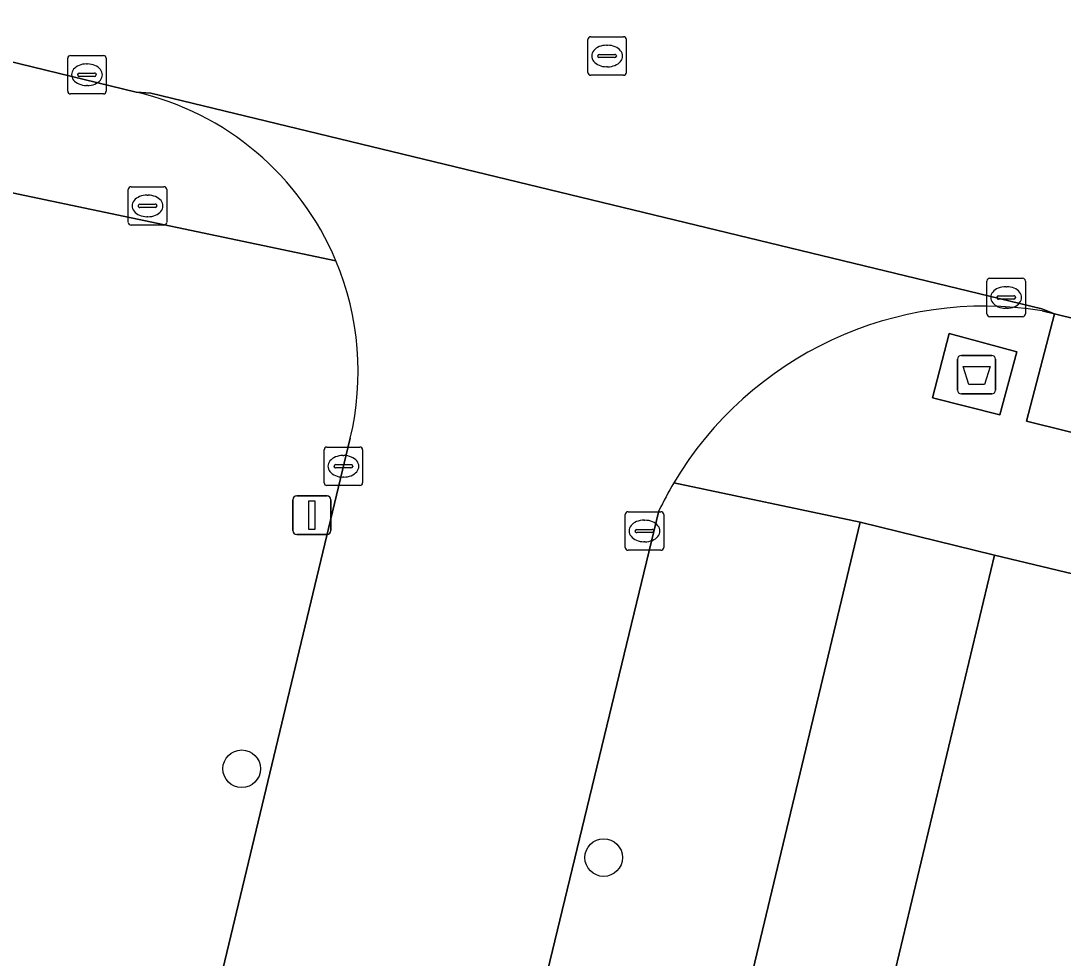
# Model space of a CAD drawing. Extents: x 162803 to 163818, y 381639 to 382475.
# Drawn here: x 163203.73 to 163230.83, y 382298.47 to 382322.82 of the extents above; entities that cross this region are included whole.
import ezdxf

# ---------------------------------------------------------------- set-up
doc = ezdxf.new("R2010")
doc.units = 0
for name, color, linetype in [('IMGEO_Afval_apart_plaats', 7, 'Continuous'), ('IMGEO_Boom', 7, 'Continuous'), ('IMGEO_Brandkraan', 7, 'Continuous'), ('IMGEO_Erf', 7, 'Continuous'), ('IMGEO_Groenvoorziening', 7, 'Continuous'), ('IMGEO_Kolk', 7, 'Continuous'), ('IMGEO_Lichtmast', 7, 'Continuous'), ('IMGEO_Pand', 7, 'Continuous'), ('IMGEO_Rijbaan_lokaal_gesloten', 7, 'Continuous'), ('IMGEO_Rijbaan_lokaal_open', 7, 'Continuous'), ('IMGEO_Rioolput', 7, 'Continuous'), ('IMGEO_Voetpad_gesloten', 7, 'Continuous'), ('IMGEO_Voetpad_open', 7, 'Continuous')]:
    doc.layers.add(name, color=color, linetype=linetype)

msp = doc.modelspace()

# ---------------------------------------------------------------- linework, layer by layer
at = {"layer": 'IMGEO_Afval_apart_plaats'}
for p, q in [((163228.084, 382313.228), (163228.084, 382314.028)), ((163228.084, 382314.028), (163228.084, 382313.228)), ((163228.184, 382314.128), (163228.974, 382314.128)), ((163228.974, 382314.128), (163228.184, 382314.128)), ((163229.074, 382314.028), (163229.074, 382313.228)), ((163229.074, 382313.228), (163229.074, 382314.028)), ((163228.974, 382313.128), (163228.184, 382313.128)), ((163228.184, 382313.128), (163228.974, 382313.128))]:
    msp.add_line(p, q, dxfattribs=at)
msp.add_lwpolyline([(163228.227, 382313.842), (163228.931, 382313.842), (163228.782, 382313.372), (163228.376, 382313.372), (163228.227, 382313.842)], dxfattribs=at)
for centre, start, end in [((163228.184, 382314.028), 90, 180), ((163228.184, 382314.028), 90, 180), ((163228.974, 382314.028), 0, 90), ((163228.974, 382314.028), 360, 90), ((163228.184, 382313.228), 180, 270), ((163228.184, 382313.228), 180, 270), ((163228.974, 382313.228), 270, 0), ((163228.974, 382313.228), 270, 0)]:
    msp.add_arc(centre, 0.1, start, end, dxfattribs=at)
at = {"layer": 'IMGEO_Boom'}
for centre in [(163209.474, 382303.387), (163218.885, 382301.079)]:
    msp.add_circle(centre, 0.489, dxfattribs=at)
at = {"layer": 'IMGEO_Brandkraan'}
for p, q in [((163206.526, 382317.587), (163206.526, 382318.439)), ((163206.601, 382318.513), (163207.453, 382318.513)), ((163207.014, 382318.293), (163207.039, 382318.293)), ((163207.527, 382318.439), (163207.527, 382317.587)), ((163206.785, 382318.007), (163206.785, 382318.019)), ((163206.828, 382318.056), (163207.226, 382318.056)), ((163207.269, 382318.019), (163207.269, 382318.007)), ((163207.223, 382317.97), (163206.825, 382317.97)), ((163207.037, 382317.733), (163207.012, 382317.733)), ((163207.453, 382317.513), (163206.601, 382317.513))]:
    msp.add_line(p, q, dxfattribs=at)
for points in [[(163206.526, 382317.587), (163206.526, 382318.439)], [(163206.601, 382318.513), (163207.453, 382318.513)], [(163207.527, 382318.439), (163207.527, 382317.587)], [(163207.453, 382317.513), (163206.601, 382317.513)]]:
    msp.add_lwpolyline(points, dxfattribs=at)
for centre, radius, start, end in [((163206.603, 382318.437), 0.0765, 91.552, 178.448), ((163206.603, 382318.437), 0.0765, 91.552, 178.448), ((163207.451, 382318.437), 0.0765, 1.552, 88.448), ((163207.451, 382318.437), 0.0765, 1.552, 88.448), ((163206.825, 382318.016), 0.0403, 85.8775, 175.7526), ((163206.822, 382318.006), 0.0366, 178.938, 274.7102), ((163207.226, 382318.013), 0.043, 264.8664, 352.4533), ((163207.23, 382318.018), 0.0386, 1.7309, 96.639), ((163206.603, 382317.589), 0.0765, 181.552, 268.448), ((163206.603, 382317.589), 0.0765, 181.552, 268.448), ((163207.451, 382317.589), 0.0765, 271.552, 358.448), ((163207.451, 382317.589), 0.0765, 271.552, 358.448)]:
    msp.add_arc(centre, radius, start, end, dxfattribs=at)
for centre, major_axis, ratio, start_param, end_param in [((163207.013, 382318.013), (-0.387, 0.002), 0.722429, 4.712389, 7.853982), ((163207.038, 382318.013), (-0.39, 0.002), 0.717154, 1.570796, 4.712389)]:
    msp.add_ellipse(centre, major_axis=major_axis, ratio=ratio, start_param=start_param, end_param=end_param, dxfattribs=at)
at = {"layer": 'IMGEO_Erf'}
msp.add_lwpolyline([(163225.556, 382309.796), (163214.952, 382265.544), (163218.465, 382264.714), (163229.049, 382308.939)], close=True, dxfattribs=at)
at = {"layer": 'IMGEO_Groenvoorziening'}
msp.add_lwpolyline([(163230.608, 382315.208), (163229.875, 382312.418), (163242.042, 382309.407), (163242.735, 382312.225)], close=True, dxfattribs=at)
at = {"layer": 'IMGEO_Kolk'}
for p, q in [((163204.951, 382320.997), (163204.951, 382321.849)), ((163205.026, 382321.923), (163205.878, 382321.923)), ((163205.952, 382321.849), (163205.952, 382320.997)), ((163205.439, 382321.703), (163205.464, 382321.703)), ((163205.21, 382321.417), (163205.21, 382321.429)), ((163205.648, 382321.38), (163205.25, 382321.38)), ((163205.253, 382321.466), (163205.651, 382321.466)), ((163205.694, 382321.429), (163205.694, 382321.417)), ((163205.462, 382321.143), (163205.437, 382321.143)), ((163205.878, 382320.923), (163205.026, 382320.923)), ((163228.924, 382316.135), (163229.776, 382316.135)), ((163228.849, 382315.209), (163228.849, 382316.061)), ((163229.337, 382315.915), (163229.362, 382315.915)), ((163229.85, 382316.061), (163229.85, 382315.209)), ((163229.108, 382315.629), (163229.108, 382315.641)), ((163229.546, 382315.592), (163229.148, 382315.592)), ((163229.151, 382315.678), (163229.549, 382315.678)), ((163229.592, 382315.641), (163229.592, 382315.629)), ((163229.36, 382315.355), (163229.335, 382315.355)), ((163229.776, 382315.135), (163228.924, 382315.135)), ((163211.692, 382311.747), (163212.544, 382311.747)), ((163211.617, 382310.821), (163211.617, 382311.673)), ((163212.105, 382311.527), (163212.13, 382311.527)), ((163212.618, 382311.673), (163212.618, 382310.821)), ((163211.876, 382311.241), (163211.876, 382311.253)), ((163212.314, 382311.204), (163211.916, 382311.204)), ((163211.919, 382311.29), (163212.317, 382311.29)), ((163212.36, 382311.253), (163212.36, 382311.241)), ((163212.128, 382310.967), (163212.103, 382310.967)), ((163212.544, 382310.747), (163211.692, 382310.747)), ((163219.445, 382309.14), (163219.445, 382309.992)), ((163219.52, 382310.066), (163220.372, 382310.066)), ((163219.933, 382309.846), (163219.958, 382309.846)), ((163220.446, 382309.992), (163220.446, 382309.14)), ((163219.747, 382309.609), (163220.145, 382309.609)), ((163219.704, 382309.56), (163219.704, 382309.572)), ((163220.142, 382309.523), (163219.744, 382309.523)), ((163220.188, 382309.572), (163220.188, 382309.56)), ((163220.372, 382309.066), (163219.52, 382309.066)), ((163219.956, 382309.286), (163219.931, 382309.286))]:
    msp.add_line(p, q, dxfattribs=at)
for points in [[(163204.951, 382320.997), (163204.951, 382321.849)], [(163205.026, 382321.923), (163205.878, 382321.923)], [(163205.952, 382321.849), (163205.952, 382320.997)], [(163205.878, 382320.923), (163205.026, 382320.923)], [(163228.924, 382316.135), (163229.776, 382316.135)], [(163228.849, 382315.209), (163228.849, 382316.061)], [(163229.85, 382316.061), (163229.85, 382315.209)], [(163229.776, 382315.135), (163228.924, 382315.135)], [(163211.692, 382311.747), (163212.544, 382311.747)], [(163211.617, 382310.821), (163211.617, 382311.673)], [(163212.618, 382311.673), (163212.618, 382310.821)], [(163212.544, 382310.747), (163211.692, 382310.747)], [(163219.445, 382309.14), (163219.445, 382309.992)], [(163219.52, 382310.066), (163220.372, 382310.066)], [(163220.446, 382309.992), (163220.446, 382309.14)], [(163220.372, 382309.066), (163219.52, 382309.066)]]:
    msp.add_lwpolyline(points, dxfattribs=at)
for centre, radius, start, end in [((163205.028, 382321.847), 0.0765, 91.552, 178.448), ((163205.028, 382321.847), 0.0765, 91.552, 178.448), ((163205.876, 382321.847), 0.0765, 1.552, 88.448), ((163205.876, 382321.847), 0.0765, 1.552, 88.448), ((163205.25, 382321.426), 0.0403, 85.8775, 175.7526), ((163205.247, 382321.416), 0.0366, 178.938, 274.7102), ((163205.651, 382321.423), 0.043, 264.8664, 352.4533), ((163205.655, 382321.428), 0.0386, 1.7309, 96.639), ((163205.028, 382320.999), 0.0765, 181.552, 268.448), ((163205.028, 382320.999), 0.0765, 181.552, 268.448), ((163205.876, 382320.999), 0.0765, 271.552, 358.448), ((163205.876, 382320.999), 0.0765, 271.552, 358.448), ((163228.926, 382316.059), 0.0765, 91.552, 178.448), ((163228.926, 382316.059), 0.0765, 91.552, 178.448), ((163229.774, 382316.059), 0.0765, 1.552, 88.448), ((163229.774, 382316.059), 0.0765, 1.552, 88.448), ((163229.148, 382315.638), 0.0403, 85.8775, 175.7526), ((163229.145, 382315.628), 0.0366, 178.938, 274.7102), ((163229.549, 382315.635), 0.043, 264.8664, 352.4533), ((163229.553, 382315.64), 0.0386, 1.7309, 96.639), ((163228.926, 382315.211), 0.0765, 181.552, 268.448), ((163228.926, 382315.211), 0.0765, 181.552, 268.448), ((163229.774, 382315.211), 0.0765, 271.552, 358.448), ((163229.774, 382315.211), 0.0765, 271.552, 358.448), ((163211.694, 382311.671), 0.0765, 91.552, 178.448), ((163211.694, 382311.671), 0.0765, 91.552, 178.448), ((163212.542, 382311.671), 0.0765, 1.552, 88.448), ((163212.542, 382311.671), 0.0765, 1.552, 88.448), ((163211.916, 382311.25), 0.0403, 85.8775, 175.7526), ((163211.913, 382311.24), 0.0366, 178.938, 274.7102), ((163212.317, 382311.247), 0.043, 264.8664, 352.4533), ((163212.321, 382311.252), 0.0386, 1.7309, 96.639), ((163211.694, 382310.823), 0.0765, 181.552, 268.448), ((163211.694, 382310.823), 0.0765, 181.552, 268.448), ((163212.542, 382310.823), 0.0765, 271.552, 358.448), ((163212.542, 382310.823), 0.0765, 271.552, 358.448), ((163219.522, 382309.99), 0.0765, 91.552, 178.448), ((163219.522, 382309.99), 0.0765, 91.552, 178.448), ((163220.37, 382309.99), 0.0765, 1.552, 88.448), ((163220.37, 382309.99), 0.0765, 1.552, 88.448), ((163219.744, 382309.569), 0.0403, 85.8775, 175.7526), ((163220.149, 382309.571), 0.0386, 1.7309, 96.639), ((163219.741, 382309.559), 0.0366, 178.938, 274.7102), ((163220.145, 382309.566), 0.043, 264.8664, 352.4533), ((163219.522, 382309.142), 0.0765, 181.552, 268.448), ((163219.522, 382309.142), 0.0765, 181.552, 268.448), ((163220.37, 382309.142), 0.0765, 271.552, 358.448), ((163220.37, 382309.142), 0.0765, 271.552, 358.448)]:
    msp.add_arc(centre, radius, start, end, dxfattribs=at)
for centre, major_axis, ratio, start_param, end_param in [((163205.438, 382321.423), (-0.387, 0.002), 0.722429, 4.712389, 7.853982), ((163205.463, 382321.423), (-0.39, 0.002), 0.717154, 1.570796, 4.712389), ((163229.336, 382315.635), (-0.387, 0.002), 0.722429, 4.712389, 7.853982), ((163229.361, 382315.635), (-0.39, 0.002), 0.717154, 1.570796, 4.712389), ((163212.104, 382311.247), (-0.387, 0.002), 0.722429, 4.712389, 7.853982), ((163212.129, 382311.247), (-0.39, 0.002), 0.717154, 1.570796, 4.712389), ((163219.932, 382309.566), (-0.387, 0.002), 0.722429, 4.712389, 7.853982), ((163219.957, 382309.566), (-0.39, 0.002), 0.717154, 1.570796, 4.712389)]:
    msp.add_ellipse(centre, major_axis=major_axis, ratio=ratio, start_param=start_param, end_param=end_param, dxfattribs=at)
at = {"layer": 'IMGEO_Lichtmast'}
for p, q in [((163210.904, 382310.478), (163211.694, 382310.478)), ((163211.694, 382310.478), (163210.904, 382310.478)), ((163210.804, 382309.578), (163210.804, 382310.378)), ((163210.804, 382310.378), (163210.804, 382309.578)), ((163211.794, 382310.378), (163211.794, 382309.578)), ((163211.794, 382309.578), (163211.794, 382310.378)), ((163211.694, 382309.478), (163210.904, 382309.478)), ((163210.904, 382309.478), (163211.694, 382309.478))]:
    msp.add_line(p, q, dxfattribs=at)
msp.add_lwpolyline([(163211.224, 382310.353), (163211.374, 382310.353), (163211.374, 382309.603), (163211.224, 382309.603), (163211.224, 382310.353)], dxfattribs=at)
for centre, start, end in [((163210.904, 382310.378), 90, 180), ((163210.904, 382310.378), 90, 180), ((163211.694, 382310.378), 0, 90), ((163211.694, 382310.378), 360, 90), ((163210.904, 382309.578), 180, 270), ((163210.904, 382309.578), 180, 270), ((163211.694, 382309.578), 270, 0), ((163211.694, 382309.578), 270, 0)]:
    msp.add_arc(centre, 0.1, start, end, dxfattribs=at)
at = {"layer": 'IMGEO_Pand'}
msp.add_lwpolyline([(163229.049, 382308.939), (163218.465, 382264.714), (163226.243, 382262.852), (163236.827, 382307.077)], close=True, dxfattribs=at)
at = {"layer": 'IMGEO_Rijbaan_lokaal_gesloten'}
msp.add_lwpolyline([(163178.76, 382327.79), (163206.731, 382320.972), (163207.11, 382320.944), (163230.277, 382315.342), (163230.608, 382315.208), (163242.735, 382312.225), (163243.916, 382311.934), (163251.415, 382310.083), (163255.565, 382309.121)], dxfattribs=at)
at = {"layer": 'IMGEO_Rijbaan_lokaal_open'}
for points in [[(163230.282, 382315.288), (163230.608, 382315.208), (163230.277, 382315.342), (163207.11, 382320.944), (163206.731, 382320.972)], [(163212.298, 382311.975), (163205.989, 382285.68), (163213.951, 382283.769), (163220.319, 382310.091)]]:
    msp.add_lwpolyline(points, dxfattribs=at)
for centre, radius, start, end in [((163205.041, 382313.703), 7.463, 22.7326, 76.9115), ((163205.05, 382313.708), 7.452, 346.5496, 22.7226), ((163228.785, 382306.009), 9.399, 80.8367, 149.2325), ((163228.875, 382305.962), 9.5, 149.2699, 154.2416)]:
    msp.add_arc(centre, radius, start, end, dxfattribs=at)
at = {"layer": 'IMGEO_Rioolput'}
for p, q in [((163218.473, 382321.483), (163218.473, 382322.335)), ((163218.548, 382322.409), (163219.4, 382322.409)), ((163219.474, 382322.335), (163219.474, 382321.483)), ((163218.961, 382322.189), (163218.986, 382322.189)), ((163218.732, 382321.903), (163218.732, 382321.915)), ((163219.17, 382321.866), (163218.772, 382321.866)), ((163218.775, 382321.952), (163219.173, 382321.952)), ((163219.216, 382321.915), (163219.216, 382321.903)), ((163218.984, 382321.629), (163218.959, 382321.629)), ((163219.4, 382321.409), (163218.548, 382321.409))]:
    msp.add_line(p, q, dxfattribs=at)
for points in [[(163218.473, 382321.483), (163218.473, 382322.335)], [(163218.548, 382322.409), (163219.4, 382322.409)], [(163219.474, 382322.335), (163219.474, 382321.483)], [(163219.4, 382321.409), (163218.548, 382321.409)]]:
    msp.add_lwpolyline(points, dxfattribs=at)
for centre, radius, start, end in [((163218.55, 382322.333), 0.0765, 91.552, 178.448), ((163218.55, 382322.333), 0.0765, 91.552, 178.448), ((163219.398, 382322.333), 0.0765, 1.552, 88.448), ((163219.398, 382322.333), 0.0765, 1.552, 88.448), ((163218.772, 382321.912), 0.0403, 85.8775, 175.7526), ((163218.769, 382321.902), 0.0366, 178.938, 274.7102), ((163219.173, 382321.909), 0.043, 264.8664, 352.4533), ((163219.177, 382321.914), 0.0386, 1.7309, 96.639), ((163218.55, 382321.485), 0.0765, 181.552, 268.448), ((163218.55, 382321.485), 0.0765, 181.552, 268.448), ((163219.398, 382321.485), 0.0765, 271.552, 358.448), ((163219.398, 382321.485), 0.0765, 271.552, 358.448)]:
    msp.add_arc(centre, radius, start, end, dxfattribs=at)
for centre, major_axis, ratio, start_param, end_param in [((163218.96, 382321.909), (-0.387, 0.002), 0.722429, 4.712389, 7.853982), ((163218.985, 382321.909), (-0.39, 0.002), 0.717154, 1.570796, 4.712389)]:
    msp.add_ellipse(centre, major_axis=major_axis, ratio=ratio, start_param=start_param, end_param=end_param, dxfattribs=at)
at = {"layer": 'IMGEO_Voetpad_gesloten'}
msp.add_lwpolyline([(163229.63, 382314.219), (163227.866, 382314.7), (163227.434, 382313.023), (163229.186, 382312.589)], close=True, dxfattribs=at)
at = {"layer": 'IMGEO_Voetpad_open'}
for points in [[(163108.877, 382341.135), (163114.317, 382339.892), (163150.106, 382331.192), (163151.219, 382330.903), (163156.205, 382329.677), (163158.84, 382329.032), (163162.058, 382328.272), (163166.876, 382327.097), (163167.673, 382326.978), (163203.509, 382318.352), (163211.924, 382316.587)], [(163206.731, 382320.972), (163178.76, 382327.79)], [(163211.924, 382316.587), (163203.509, 382318.352), (163203.203, 382316.877), (163201.421, 382309.498), (163199.669, 382302.131), (163199.068, 382299.644), (163199.002, 382299.363), (163198.588, 382297.599), (163198.99, 382297.502), (163204.875, 382296.09), (163193.788, 382250), (163190.746, 382237.354), (163190.286, 382235.467), (163189.262, 382235.713), (163188.703, 382233.318), (163188.207, 382231.249), (163181.162, 382201.749), (163166.779, 382141.517), (163165.995, 382138.411)], [(163255.599, 382306.14), (163243.238, 382309.129), (163243.916, 382311.934), (163242.735, 382312.225), (163242.042, 382309.407), (163229.875, 382312.418), (163230.608, 382315.208), (163230.282, 382315.288)], [(163174.142, 382153.38), (163174.825, 382156.215), (163189.971, 382219.062), (163190.618, 382221.745), (163197.427, 382250), (163205.323, 382282.906), (163205.989, 382285.68), (163212.298, 382311.975)], [(163225.556, 382309.796), (163220.709, 382310.817)], [(163220.709, 382310.817), (163225.556, 382309.796), (163229.049, 382308.939), (163236.827, 382307.077), (163245.892, 382304.87), (163247.107, 382304.575), (163262.216, 382300.897), (163263.401, 382300.608), (163272.32, 382298.437), (163279.971, 382296.595), (163282.171, 382296.082), (163286.595, 382295.05), (163286.595, 382295.052), (163287.315, 382298.14), (163288.041, 382301.212), (163283.964, 382302.196), (163283.239, 382299.353), (163279.364, 382300.278), (163268.873, 382302.914), (163269.487, 382305.721), (163268.21, 382306.033), (163267.536, 382303.253), (163255.599, 382306.14)], [(163220.319, 382310.091), (163213.951, 382283.769), (163213.29, 382280.995), (163210.146, 382268.873), (163210.396, 382267.272), (163211.791, 382264.994)], [(163213.274, 382263.935), (163214.495, 382263.638), (163214.952, 382265.544), (163225.556, 382309.796)]]:
    msp.add_lwpolyline(points, dxfattribs=at)
msp.add_lwpolyline([(163227.434, 382313.023), (163227.866, 382314.7), (163229.63, 382314.219), (163229.186, 382312.589)], close=True, dxfattribs=at)
for centre, radius, start, end in [((163205.041, 382313.703), 7.463, 22.7326, 76.9115), ((163205.05, 382313.708), 7.452, 346.5496, 22.7226), ((163228.785, 382306.009), 9.399, 80.8367, 149.2325), ((163228.875, 382305.962), 9.5, 149.2699, 154.2416)]:
    msp.add_arc(centre, radius, start, end, dxfattribs=at)

doc.saveas('drawing.dxf')
